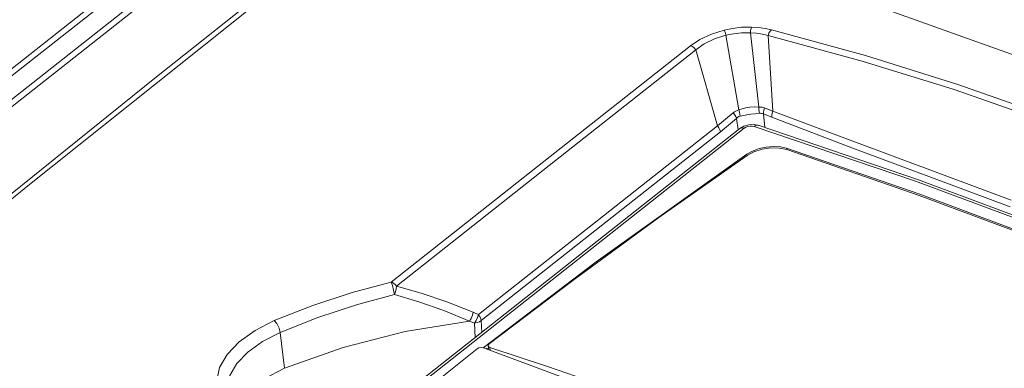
# Model space of a CAD drawing. Header units: millimetres. Extents: x -473 to 23648, y -382 to 1866.
# Tile 488 of 607: x 13391 to 13498, y 1176 to 1214. Entities that reach past the tile are written whole.
import ezdxf

# ---------------------------------------------------------------- set-up
doc = ezdxf.new("R2010")
doc.units = ezdxf.units.MM
doc.header["$LTSCALE"] = 80
doc.layers.get('0').update_dxf_attribs({"linetype": 'CONTINUOUS'})

msp = doc.modelspace()

# ---------------------------------------------------------------- linework, layer by layer
at = {"linetype": 'Continuous', "lineweight": 0}
for p, q in [((13335.042, 1164.867), (13433.979, 1242.972)), ((13335.652, 1164.56), (13434.589, 1242.666)), ((13337.449, 1163.424), (13436.386, 1241.529)), ((13338.058, 1163.118), (13436.996, 1241.223)), ((13469.403, 1204.186), (13468.006, 1212.295)), ((13471.577, 1204.5), (13470.658, 1212.559)), ((13473.081, 1204.043), (13472.577, 1212.261)), ((13467.093, 1202.463), (13464.757, 1210.721)), ((13472.072, 1203.75), (13472.212, 1202.273)), ((13469.135, 1203.27), (13469.329, 1202.014)), ((13469.516, 1202.163), (13403.434, 1149.994)), ((13469.997, 1202.212), (13403.914, 1150.044)), ((13441.151, 1181.982), (13467.093, 1202.463)), ((13469.947, 1202.417), (13469.516, 1202.162)), ((13488.566, 1196.442), (13471.056, 1202.397)), ((13471.505, 1202.513), (13471.074, 1202.599)), ((13471.503, 1202.514), (13471.505, 1202.513)), ((13474.594, 1199.875), (13474.576, 1200.021)), ((13489.027, 1195.034), (13474.576, 1200.021)), ((13488.949, 1194.918), (13474.594, 1199.875)), ((13453.921, 1187.718), (13470.279, 1199.38)), ((13470.297, 1199.235), (13470.279, 1199.38)), ((13441.678, 1178.384), (13453.921, 1187.718)), ((13441.465, 1181.321), (13441.511, 1180.054)), ((13440.741, 1181.05), (13440.787, 1179.482)), ((13420.135, 1176.151), (13419.655, 1180.043)), ((13441.011, 1178.279), (13430.06, 1169.524)), ((13460.604, 1171.35), (13441.708, 1178.379)), ((13442.016, 1178.265), (13442.1, 1178.332)), ((13442.035, 1178.258), (13442.1, 1178.332)), ((13442.1, 1178.332), (13442.113, 1178.229)), ((13442.269, 1178.17), (13442.218, 1178.588)), ((13442.218, 1178.588), (13442.276, 1178.484)), ((13442.276, 1178.484), (13442.4, 1178.417)), ((13442.439, 1178.107), (13442.4, 1178.417))]:
    msp.add_line(p, q, dxfattribs=at)
for points in [[(13435.623, 1230.551), (13392.445, 1196.106), (13349.892, 1161.437)], [(13434.729, 1230.432), (13406.051, 1207.635), (13377.138, 1184.325)], [(13507.585, 1207.175), (13483.469, 1215.768), (13459.474, 1223.563), (13435.623, 1230.551)], [(13464.165, 1211.153), (13465.181, 1211.826), (13466.423, 1212.405), (13467.812, 1212.843)], [(13464.757, 1210.721), (13465.637, 1211.373), (13466.747, 1211.914), (13468.006, 1212.295)], [(13467.812, 1212.843), (13468.714, 1213.029), (13469.708, 1213.149), (13470.787, 1213.177)], [(13467.812, 1212.843), (13467.874, 1212.698), (13467.94, 1212.511), (13468.006, 1212.295)], [(13468.006, 1212.295), (13468.814, 1212.445), (13469.7, 1212.539), (13470.658, 1212.559)], [(13470.787, 1213.177), (13470.731, 1213.01), (13470.687, 1212.799), (13470.658, 1212.559)], [(13470.658, 1212.559), (13471.33, 1212.515), (13471.972, 1212.416), (13472.577, 1212.261)], [(13470.787, 1213.177), (13471.535, 1213.132), (13472.254, 1213.037), (13472.936, 1212.892)], [(13472.936, 1212.892), (13472.794, 1212.725), (13472.671, 1212.509), (13472.577, 1212.261)], [(13472.577, 1212.261), (13482.776, 1209.493), (13492.77, 1206.39), (13502.551, 1202.957)], [(13472.936, 1212.892), (13483.144, 1210.087), (13493.152, 1206.961), (13502.95, 1203.516)], [(13431.689, 1185.508), (13448.249, 1198.586), (13464.165, 1211.153)], [(13432.28, 1185.076), (13448.841, 1198.154), (13464.757, 1210.721)], [(13464.165, 1211.153), (13464.372, 1211.057), (13464.574, 1210.91), (13464.757, 1210.721)], [(13467.093, 1202.463), (13467.961, 1203.175), (13468.798, 1203.883)], [(13468.798, 1203.883), (13468.921, 1203.978), (13469.062, 1204.062), (13469.222, 1204.133), (13469.403, 1204.186)], [(13468.798, 1203.883), (13468.95, 1203.684), (13469.065, 1203.476), (13469.135, 1203.27)], [(13469.403, 1204.186), (13469.764, 1204.312), (13470.158, 1204.41), (13470.594, 1204.48), (13471.079, 1204.514), (13471.577, 1204.5)], [(13469.403, 1204.186), (13469.48, 1203.955), (13469.526, 1203.719), (13469.538, 1203.491)], [(13469.538, 1203.491), (13469.907, 1203.573), (13470.285, 1203.647), (13470.699, 1203.714), (13471.158, 1203.77), (13471.65, 1203.817)], [(13471.577, 1204.5), (13471.574, 1204.264), (13471.599, 1204.032), (13471.65, 1203.817)], [(13471.577, 1204.5), (13471.756, 1204.499), (13471.919, 1204.479), (13472.065, 1204.444), (13472.196, 1204.398)], [(13471.65, 1203.817), (13471.77, 1203.821), (13471.881, 1203.809), (13471.981, 1203.785), (13472.072, 1203.75)], [(13472.196, 1204.398), (13472.122, 1204.176), (13472.08, 1203.956), (13472.072, 1203.75)], [(13472.072, 1203.75), (13472.517, 1203.566), (13472.976, 1203.386)], [(13472.196, 1204.398), (13472.633, 1204.221), (13473.081, 1204.043)], [(13473.081, 1204.043), (13473.012, 1203.818), (13472.976, 1203.595), (13472.976, 1203.386)], [(13473.081, 1204.043), (13481.481, 1200.894), (13490.121, 1197.669), (13498.96, 1194.379)], [(13467.407, 1201.802), (13468.293, 1202.528), (13469.135, 1203.27)], [(13469.135, 1203.27), (13469.217, 1203.342), (13469.311, 1203.405), (13469.418, 1203.455), (13469.538, 1203.491)], [(13472.976, 1203.386), (13481.363, 1200.198), (13489.997, 1196.951), (13498.833, 1193.653)], [(13441.465, 1181.321), (13454.485, 1191.6), (13467.407, 1201.802)], [(13467.093, 1202.463), (13467.241, 1202.25), (13467.348, 1202.025), (13467.407, 1201.802)], [(13469.997, 1202.212), (13469.725, 1202.245), (13469.516, 1202.163)], [(13471.074, 1202.599), (13470.498, 1202.577), (13469.947, 1202.417)], [(13471.056, 1202.397), (13470.852, 1202.437), (13470.622, 1202.437), (13470.387, 1202.396), (13470.172, 1202.319), (13469.997, 1202.212)], [(13471.056, 1202.397), (13471.302, 1202.521), (13471.503, 1202.514)], [(13524.302, 1182.873), (13506.767, 1189.952), (13488.902, 1196.599), (13471.503, 1202.514)], [(13470.279, 1199.38), (13470.887, 1199.722), (13471.599, 1199.986), (13472.371, 1200.155), (13473.157, 1200.219), (13473.907, 1200.173), (13474.576, 1200.021)], [(13474.594, 1199.875), (13473.781, 1200.045), (13472.86, 1200.061), (13471.923, 1199.921), (13471.038, 1199.636), (13470.296, 1199.235)], [(13470.296, 1199.235), (13460.735, 1192.509), (13451.411, 1185.693), (13442.33, 1178.791)], [(13523.851, 1182.758), (13506.17, 1189.894), (13488.566, 1196.442)], [(13517.816, 1183.796), (13503.361, 1189.557), (13488.949, 1194.918)], [(13518.085, 1183.836), (13503.533, 1189.637), (13489.027, 1195.034)], [(13419.017, 1181.324), (13423.19, 1182.97), (13427.462, 1184.373), (13431.689, 1185.508)], [(13431.689, 1185.508), (13431.821, 1185.136), (13431.954, 1184.635), (13432.051, 1184.145)], [(13431.689, 1185.508), (13431.824, 1185.452), (13431.972, 1185.364), (13432.126, 1185.24), (13432.28, 1185.076)], [(13432.28, 1185.076), (13432.248, 1184.764), (13432.168, 1184.442), (13432.051, 1184.145)], [(13432.28, 1185.076), (13434.959, 1184.312), (13437.728, 1183.366), (13440.592, 1182.229)], [(13419.655, 1180.043), (13423.737, 1181.656), (13427.917, 1183.031), (13432.051, 1184.145)], [(13432.051, 1184.145), (13434.675, 1183.37), (13437.389, 1182.415), (13440.196, 1181.27)], [(13413.8, 1172.203), (13413.038, 1173.447), (13412.795, 1174.812), (13413.084, 1176.233), (13413.894, 1177.653), (13415.192, 1179.014), (13416.925, 1180.256), (13419.017, 1181.324)], [(13419.017, 1181.324), (13419.289, 1180.996), (13419.524, 1180.524), (13419.655, 1180.043)], [(13440.592, 1182.229), (13440.502, 1181.905), (13440.364, 1181.57), (13440.196, 1181.27)], [(13440.592, 1182.229), (13440.873, 1182.107), (13441.151, 1181.982)], [(13441.151, 1181.982), (13441.053, 1181.669), (13440.911, 1181.344), (13440.741, 1181.05)], [(13441.465, 1181.321), (13441.261, 1181.198), (13441.014, 1181.105), (13440.741, 1181.05)], [(13441.151, 1181.982), (13441.252, 1181.845), (13441.344, 1181.687), (13441.418, 1181.51), (13441.465, 1181.321)], [(13420.135, 1176.151), (13426.484, 1178.411), (13433.224, 1180.131), (13440.196, 1181.27)], [(13440.196, 1181.27), (13440.47, 1181.161), (13440.741, 1181.05)], [(13413.952, 1173.597), (13413.928, 1174.058), (13414.196, 1175.36), (13414.942, 1176.664), (13416.137, 1177.914), (13417.732, 1179.058), (13419.655, 1180.043)], [(13441.708, 1178.379), (13441.473, 1178.418), (13441.218, 1178.382), (13441.011, 1178.279)], [(13442.33, 1178.791), (13442.238, 1178.687), (13442.218, 1178.588)], [(13461.212, 1171.968), (13454.93, 1174.195), (13448.659, 1176.345), (13442.4, 1178.417)], [(13414.996, 1172.138), (13416.176, 1173.657), (13417.923, 1175.022), (13420.135, 1176.151)]]:
    msp.add_lwpolyline(points, dxfattribs=at)

doc.saveas('drawing.dxf')
